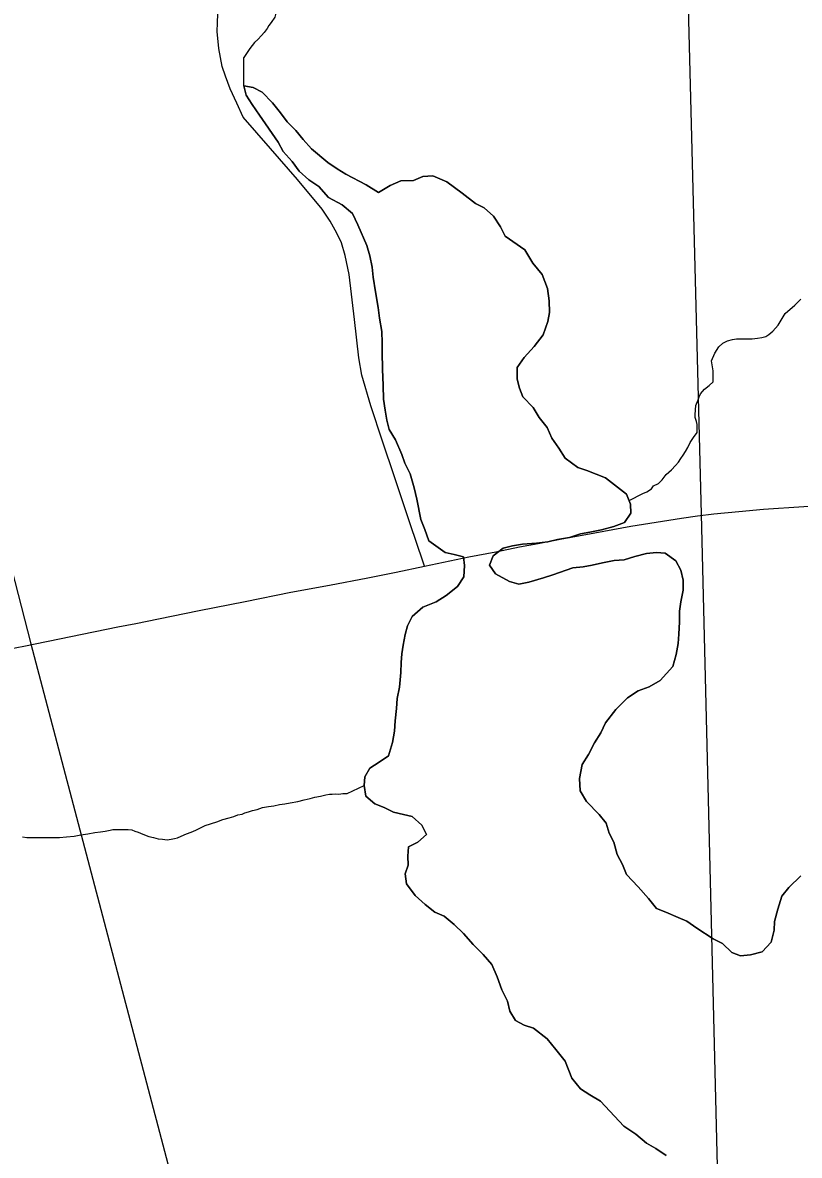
# Model space of a CAD drawing. Extents: x 103424 to 290657, y 38711 to 110967.
# Drawn here: x 214252.7536 to 214253.0051, y 40212.4043 to 40212.7709 of the extents above; entities that cross this region are included whole.
import ezdxf

# ---------------------------------------------------------------- set-up
doc = ezdxf.new("R2010")
doc.units = 0
for name, color, linetype in [('GM_X_Corporation', 7, 'Continuous'), ('GM_X_County_Road', 7, 'Continuous'), ('GM_X_Major_Lake', 7, 'Continuous'), ('GM_X_Major_River', 7, 'Continuous'), ('GM_X_Minor_River', 7, 'Continuous'), ('GM_X_Rail_Line', 7, 'Continuous'), ('GM_X_US_Route', 7, 'Continuous')]:
    doc.layers.add(name, color=color, linetype=linetype)

msp = doc.modelspace()

# ---------------------------------------------------------------- linework, layer by layer
at = {"layer": 'GM_X_Corporation'}
msp.add_lwpolyline([(214253.15258, 40211.45724), (214253.15258, 40213.88997), (214252.94541, 40213.88639), (214252.95222, 40213.57472), (214252.96155, 40213.13364), (214252.96567, 40212.91067), (214252.97335, 40212.61181), (214252.99959, 40211.54278), (214253.0008, 40211.46375), (214253.00114, 40211.45371), (214253.14655, 40211.4569)], close=True, dxfattribs=at)
msp.add_lwpolyline([(214250.60357, 40213.81454), (214251.4935, 40213.84402), (214251.49479, 40213.84407), (214251.89403, 40213.85729), (214251.9103, 40213.85774), (214252.15851, 40213.8645), (214252.94541, 40213.88639), (214252.95222, 40213.57472), (214252.96155, 40213.13364), (214252.96567, 40212.91067), (214252.97335, 40212.61181), (214252.99959, 40211.54278), (214253.0008, 40211.46375), (214253.00114, 40211.45371), (214252.97354, 40211.45307), (214252.53682, 40211.44633), (214252.33111, 40211.44048), (214251.82719, 40211.42752), (214251.79815, 40211.42687), (214251.40069, 40211.41803)], dxfattribs=at)
at = {"layer": 'GM_X_County_Road'}
msp.add_lwpolyline([(214252.88375, 40212.595), (214252.88322, 40212.59666), (214252.87923, 40212.60843), (214252.87662, 40212.6162), (214252.87402, 40212.62398), (214252.87017, 40212.63544), (214252.86633, 40212.6469), (214252.86351, 40212.65684), (214252.86245, 40212.66245), (214252.86104, 40212.67482), (214252.85938, 40212.68945), (214252.85804, 40212.69552), (214252.85685, 40212.69964), (214252.8554, 40212.70285), (214252.85325, 40212.70666), (214252.85064, 40212.71061), (214252.84267, 40212.72016), (214252.83386, 40212.73024), (214252.82506, 40212.74032), (214252.823, 40212.74484), (214252.82081, 40212.74946), (214252.81937, 40212.75362), (214252.81827, 40212.75676), (214252.81716, 40212.76252), (214252.81665, 40212.76804), (214252.81669, 40212.7709), (214252.8169, 40212.77658)], dxfattribs=at)
at = {"layer": 'GM_X_Major_Lake'}
for points in [[(214252.82529, 40212.75052), (214252.82603, 40212.74747), (214252.82791, 40212.74443), (214252.83035, 40212.741), (214252.83222, 40212.73814), (214252.83448, 40212.73509), (214252.83636, 40212.73223), (214252.83804, 40212.72918), (214252.84086, 40212.72594), (214252.84312, 40212.72289), (214252.84632, 40212.72003), (214252.84953, 40212.71792), (214252.85272, 40212.7143), (214252.85707, 40212.712), (214252.86046, 40212.70913), (214252.86214, 40212.70552), (214252.86513, 40212.69886), (214252.86606, 40212.69543), (214252.86679, 40212.69182), (214252.86715, 40212.68859), (214252.86788, 40212.68384), (214252.8688, 40212.67871), (214252.86915, 40212.67529), (214252.86989, 40212.67092), (214252.87005, 40212.66731), (214252.87003, 40212.66427), (214252.87019, 40212.65877), (214252.87035, 40212.65345), (214252.87051, 40212.64908), (214252.87106, 40212.64547), (214252.87161, 40212.64224), (214252.87235, 40212.6392), (214252.87441, 40212.63596), (214252.87646, 40212.6312), (214252.87739, 40212.62835), (214252.87908, 40212.62492), (214252.88038, 40212.62036), (214252.8813, 40212.61675), (214252.88259, 40212.6101), (214252.88389, 40212.60686), (214252.8852, 40212.60325), (214252.89048, 40212.59942), (214252.89331, 40212.59884), (214252.89634, 40212.59806), (214252.8967, 40212.59521), (214252.89649, 40212.59161), (214252.89439, 40212.58839), (214252.89077, 40212.58556), (214252.88754, 40212.58349), (214252.88317, 40212.5818), (214252.87975, 40212.57878), (214252.87821, 40212.57575), (214252.87744, 40212.57291), (214252.87685, 40212.56949), (214252.87645, 40212.56665), (214252.87625, 40212.5638), (214252.87604, 40212.56057)], [(214252.92723, 40212.63322), (214252.92498, 40212.63646), (214252.92348, 40212.63989), (214252.92085, 40212.64313), (214252.91898, 40212.64636), (214252.91559, 40212.6498), (214252.91447, 40212.65265), (214252.91373, 40212.65551), (214252.91375, 40212.6593), (214252.91604, 40212.66252), (214252.91928, 40212.66611), (214252.92215, 40212.66989), (214252.92369, 40212.67425), (214252.92428, 40212.6771), (214252.92411, 40212.68089), (214252.92356, 40212.68488), (214252.92189, 40212.68945), (214252.91888, 40212.69307), (214252.91625, 40212.69745), (214252.90984, 40212.70185), (214252.90835, 40212.7049), (214252.90609, 40212.70833), (214252.90308, 40212.711), (214252.90025, 40212.71235), (214252.89591, 40212.71579), (214252.89101, 40212.71942), (214252.88648, 40212.72134), (214252.88326, 40212.72117), (214252.88022, 40212.71985), (214252.87605, 40212.71969), (214252.87263, 40212.71818), (214252.86883, 40212.71592), (214252.86487, 40212.71841), (214252.85826, 40212.72187), (214252.85543, 40212.72359), (214252.85241, 40212.72569), (214252.84714, 40212.73009), (214252.84451, 40212.73314), (214252.84206, 40212.736), (214252.83924, 40212.73886), (214252.83717, 40212.74172), (214252.83454, 40212.74496), (214252.83115, 40212.7484), (214252.82832, 40212.74993), (214252.82529, 40212.75052)], [(214252.96168, 40212.59925), (214252.95884, 40212.59945), (214252.95562, 40212.59909), (214252.95183, 40212.59816), (214252.94841, 40212.59704), (214252.94519, 40212.59686), (214252.9414, 40212.59612), (214252.93799, 40212.59538), (214252.93514, 40212.59483), (214252.93173, 40212.59446), (214252.92528, 40212.59222), (214252.92224, 40212.59128), (214252.9175, 40212.58979), (214252.91428, 40212.58924), (214252.91125, 40212.59001), (214252.90672, 40212.5925), (214252.90485, 40212.59536), (214252.906, 40212.59839), (214252.90923, 40212.60085), (214252.91227, 40212.60159), (214252.91549, 40212.60214), (214252.92004, 40212.6025), (214252.92364, 40212.60286), (214252.92686, 40212.6036), (214252.93065, 40212.60434), (214252.93426, 40212.60546), (214252.93729, 40212.60602), (214252.94108, 40212.60676), (214252.94507, 40212.60788), (214252.94849, 40212.60919), (214252.95059, 40212.61221), (214252.95041, 40212.61506), (214252.94911, 40212.6183), (214252.94628, 40212.62059), (214252.94232, 40212.62365), (214252.93628, 40212.62596), (214252.93344, 40212.62692), (214252.92929, 40212.62998), (214252.92723, 40212.63322)], [(214253.00556, 40212.49478), (214253.00175, 40212.491), (214252.99946, 40212.48817), (214252.99811, 40212.484), (214252.99713, 40212.48001), (214252.99693, 40212.47717), (214252.99596, 40212.47337), (214252.9931, 40212.47016), (214252.98931, 40212.46923), (214252.98608, 40212.46887), (214252.98325, 40212.47002), (214252.98024, 40212.47289), (214252.97722, 40212.47442), (214252.97194, 40212.47787), (214252.96873, 40212.48016), (214252.9659, 40212.48131), (214252.96193, 40212.48304), (214252.95891, 40212.4842), (214252.95627, 40212.48744), (214252.95289, 40212.49125), (214252.94912, 40212.49526), (214252.94782, 40212.4985), (214252.94613, 40212.50173), (214252.94502, 40212.50573), (214252.94352, 40212.50858), (214252.9426, 40212.51181), (214252.94034, 40212.51467), (214252.9362, 40212.51887), (214252.93414, 40212.5223), (214252.93397, 40212.52629), (214252.93476, 40212.53084), (214252.93686, 40212.53406), (214252.93878, 40212.53785), (214252.94088, 40212.54106), (214252.94241, 40212.54428), (214252.94566, 40212.54863), (214252.94947, 40212.55241), (214252.95289, 40212.55467), (214252.9565, 40212.55598), (214252.96011, 40212.55805), (214252.96411, 40212.56259), (214252.96527, 40212.56638), (214252.96586, 40212.56998), (214252.96607, 40212.57302), (214252.96628, 40212.57701), (214252.9663, 40212.58042), (214252.9667, 40212.58346), (214252.96748, 40212.58725), (214252.9675, 40212.59048), (214252.96676, 40212.59371), (214252.96508, 40212.59676), (214252.96168, 40212.59925)], [(214252.87604, 40212.56057), (214252.87563, 40212.55583), (214252.87485, 40212.55222), (214252.87464, 40212.549), (214252.87424, 40212.54501), (214252.87403, 40212.5416), (214252.87344, 40212.53799), (214252.87209, 40212.53363), (214252.86905, 40212.53156), (214252.86601, 40212.52967), (214252.86447, 40212.52684), (214252.86427, 40212.52399), (214252.86481, 40212.52057), (214252.86764, 40212.51809), (214252.87066, 40212.51693), (214252.87368, 40212.5154), (214252.8769, 40212.51462), (214252.87974, 40212.51404), (214252.88294, 40212.51117), (214252.88443, 40212.50813), (214252.88158, 40212.50567), (214252.87854, 40212.50417), (214252.87833, 40212.50113), (214252.8785, 40212.49828), (214252.87754, 40212.49544), (214252.8779, 40212.49221), (214252.88072, 40212.4884), (214252.88392, 40212.48553), (214252.88712, 40212.48305), (214252.89015, 40212.4817), (214252.89335, 40212.47903), (214252.89636, 40212.47617), (214252.89956, 40212.47254), (214252.90276, 40212.4693), (214252.90558, 40212.46605), (214252.90726, 40212.46206), (214252.90875, 40212.45787), (214252.91062, 40212.45426), (214252.91136, 40212.45103), (214252.91324, 40212.44798), (214252.91607, 40212.44644), (214252.91909, 40212.44548), (214252.92343, 40212.44204), (214252.92625, 40212.43861), (214252.92925, 40212.43479), (214252.93149, 40212.42928), (214252.93431, 40212.42584), (214252.93733, 40212.42393), (214252.94073, 40212.42182), (214252.94826, 40212.41381), (214252.95222, 40212.41113), (214252.95561, 40212.40827), (214252.95863, 40212.40654), (214252.96202, 40212.40425)]]:
    msp.add_lwpolyline(points, dxfattribs=at)
at = {"layer": 'GM_X_Major_River'}
for points in [[(214252.83601, 40212.77574), (214252.83527, 40212.77269), (214252.83414, 40212.77097), (214252.83339, 40212.77002), (214252.83282, 40212.76907), (214252.83188, 40212.76773), (214252.83093, 40212.76677), (214252.8298, 40212.76543), (214252.82867, 40212.76448), (214252.82716, 40212.76257), (214252.82527, 40212.7597)], [(214252.82529, 40212.75052), (214252.82527, 40212.7597)], [(214252.87604, 40212.56057), (214252.87625, 40212.5638), (214252.87645, 40212.56665), (214252.87685, 40212.56949), (214252.87744, 40212.57291), (214252.87821, 40212.57575), (214252.87975, 40212.57878), (214252.88317, 40212.5818), (214252.88754, 40212.58349), (214252.89077, 40212.58556), (214252.89439, 40212.58839), (214252.89649, 40212.59161), (214252.8967, 40212.59521), (214252.89634, 40212.59806), (214252.89331, 40212.59884), (214252.89048, 40212.59942), (214252.8852, 40212.60325), (214252.88389, 40212.60686), (214252.88259, 40212.6101), (214252.8813, 40212.61675), (214252.88038, 40212.62036), (214252.87908, 40212.62492), (214252.87739, 40212.62835), (214252.87646, 40212.6312), (214252.87441, 40212.63596), (214252.87235, 40212.6392), (214252.87161, 40212.64224), (214252.87106, 40212.64547), (214252.87051, 40212.64908), (214252.87035, 40212.65345), (214252.87019, 40212.65877), (214252.87003, 40212.66427), (214252.87005, 40212.66731), (214252.86989, 40212.67092), (214252.86915, 40212.67529), (214252.8688, 40212.67871), (214252.86788, 40212.68384), (214252.86715, 40212.68859), (214252.86679, 40212.69182), (214252.86606, 40212.69543), (214252.86513, 40212.69886), (214252.86214, 40212.70552), (214252.86046, 40212.70913), (214252.85707, 40212.712), (214252.85272, 40212.7143), (214252.84953, 40212.71792), (214252.84632, 40212.72003), (214252.84312, 40212.72289), (214252.84086, 40212.72594), (214252.83804, 40212.72918), (214252.83636, 40212.73223), (214252.83448, 40212.73509), (214252.83222, 40212.73814), (214252.83035, 40212.741), (214252.82791, 40212.74443), (214252.82603, 40212.74747), (214252.82529, 40212.75052)], [(214252.82529, 40212.75052), (214252.82832, 40212.74993), (214252.83115, 40212.7484), (214252.83454, 40212.74496), (214252.83717, 40212.74172), (214252.83924, 40212.73886), (214252.84206, 40212.736), (214252.84451, 40212.73314), (214252.84714, 40212.73009), (214252.85241, 40212.72569), (214252.85543, 40212.72359), (214252.85826, 40212.72187), (214252.86487, 40212.71841), (214252.86883, 40212.71592), (214252.87263, 40212.71818), (214252.87605, 40212.71969), (214252.88022, 40212.71985), (214252.88326, 40212.72117), (214252.88648, 40212.72134), (214252.89101, 40212.71942), (214252.89591, 40212.71579), (214252.90025, 40212.71235), (214252.90308, 40212.711), (214252.90609, 40212.70833), (214252.90835, 40212.7049), (214252.90984, 40212.70185), (214252.91625, 40212.69745), (214252.91888, 40212.69307), (214252.92189, 40212.68945), (214252.92356, 40212.68488), (214252.92411, 40212.68089), (214252.92428, 40212.6771), (214252.92369, 40212.67425), (214252.92215, 40212.66989), (214252.91928, 40212.66611), (214252.91604, 40212.66252), (214252.91375, 40212.6593), (214252.91373, 40212.65551), (214252.91447, 40212.65265), (214252.91559, 40212.6498), (214252.91898, 40212.64636), (214252.92085, 40212.64313), (214252.92348, 40212.63989), (214252.92498, 40212.63646), (214252.92723, 40212.63322)], [(214252.92723, 40212.63322), (214252.92929, 40212.62998), (214252.93344, 40212.62692), (214252.93628, 40212.62596), (214252.94232, 40212.62365), (214252.94628, 40212.62059), (214252.94911, 40212.6183), (214252.95041, 40212.61506), (214252.95059, 40212.61221), (214252.94849, 40212.60919), (214252.94507, 40212.60788), (214252.94108, 40212.60676), (214252.93729, 40212.60602), (214252.93426, 40212.60546), (214252.93065, 40212.60434), (214252.92686, 40212.6036), (214252.92364, 40212.60286), (214252.92004, 40212.6025), (214252.91549, 40212.60214), (214252.91227, 40212.60159), (214252.90923, 40212.60085), (214252.906, 40212.59839), (214252.90485, 40212.59536), (214252.90672, 40212.5925), (214252.91125, 40212.59001), (214252.91428, 40212.58924), (214252.9175, 40212.58979), (214252.92224, 40212.59128), (214252.92528, 40212.59222), (214252.93173, 40212.59446), (214252.93514, 40212.59483), (214252.93799, 40212.59538), (214252.9414, 40212.59612), (214252.94519, 40212.59686), (214252.94841, 40212.59704), (214252.95183, 40212.59816), (214252.95562, 40212.59909), (214252.95884, 40212.59945), (214252.96168, 40212.59925)], [(214252.96168, 40212.59925), (214252.96508, 40212.59676), (214252.96676, 40212.59371), (214252.9675, 40212.59048), (214252.96748, 40212.58725), (214252.9667, 40212.58346), (214252.9663, 40212.58042), (214252.96628, 40212.57701), (214252.96607, 40212.57302), (214252.96586, 40212.56998), (214252.96527, 40212.56638), (214252.96411, 40212.56259), (214252.96011, 40212.55805), (214252.9565, 40212.55598), (214252.95289, 40212.55467), (214252.94947, 40212.55241), (214252.94566, 40212.54863), (214252.94241, 40212.54428), (214252.94088, 40212.54106), (214252.93878, 40212.53785), (214252.93686, 40212.53406), (214252.93476, 40212.53084), (214252.93397, 40212.52629), (214252.93414, 40212.5223), (214252.9362, 40212.51887), (214252.94034, 40212.51467), (214252.9426, 40212.51181), (214252.94352, 40212.50858), (214252.94502, 40212.50573), (214252.94613, 40212.50173), (214252.94782, 40212.4985), (214252.94912, 40212.49526), (214252.95289, 40212.49125), (214252.95627, 40212.48744), (214252.95891, 40212.4842), (214252.96193, 40212.48304), (214252.9659, 40212.48131), (214252.96873, 40212.48016), (214252.97194, 40212.47787), (214252.97722, 40212.47442), (214252.98024, 40212.47289), (214252.98325, 40212.47002), (214252.98608, 40212.46887), (214252.98931, 40212.46923), (214252.9931, 40212.47016), (214252.99596, 40212.47337), (214252.99693, 40212.47717), (214252.99713, 40212.48001), (214252.99811, 40212.484), (214252.99946, 40212.48817), (214253.00175, 40212.491), (214253.00556, 40212.49478)], [(214252.96202, 40212.40425), (214252.95863, 40212.40654), (214252.95561, 40212.40827), (214252.95222, 40212.41113), (214252.94826, 40212.41381), (214252.94073, 40212.42182), (214252.93733, 40212.42393), (214252.93431, 40212.42584), (214252.93149, 40212.42928), (214252.92925, 40212.43479), (214252.92625, 40212.43861), (214252.92343, 40212.44204), (214252.91909, 40212.44548), (214252.91607, 40212.44644), (214252.91324, 40212.44798), (214252.91136, 40212.45103), (214252.91062, 40212.45426), (214252.90875, 40212.45787), (214252.90726, 40212.46206), (214252.90558, 40212.46605), (214252.90276, 40212.4693), (214252.89956, 40212.47254), (214252.89636, 40212.47617), (214252.89335, 40212.47903), (214252.89015, 40212.4817), (214252.88712, 40212.48305), (214252.88392, 40212.48553), (214252.88072, 40212.4884), (214252.8779, 40212.49221), (214252.87754, 40212.49544), (214252.8785, 40212.49828), (214252.87833, 40212.50113), (214252.87854, 40212.50417), (214252.88158, 40212.50567), (214252.88443, 40212.50813), (214252.88294, 40212.51117), (214252.87974, 40212.51404), (214252.8769, 40212.51462), (214252.87368, 40212.5154), (214252.87066, 40212.51693), (214252.86764, 40212.51809), (214252.86481, 40212.52057), (214252.86427, 40212.52399), (214252.86447, 40212.52684), (214252.86601, 40212.52967), (214252.86905, 40212.53156), (214252.87209, 40212.53363), (214252.87344, 40212.53799), (214252.87403, 40212.5416), (214252.87424, 40212.54501), (214252.87464, 40212.549), (214252.87485, 40212.55222), (214252.87563, 40212.55583), (214252.87604, 40212.56057)]]:
    msp.add_lwpolyline(points, dxfattribs=at)
at = {"layer": 'GM_X_Minor_River'}
for points in [[(214252.95005, 40212.61623), (214252.95446, 40212.61855), (214252.95578, 40212.61913), (214252.9573, 40212.62009), (214252.95786, 40212.62104), (214252.95957, 40212.62181), (214252.9607, 40212.62296), (214252.96202, 40212.62468), (214252.96372, 40212.62621), (214252.96505, 40212.62755), (214252.96599, 40212.6287), (214252.96674, 40212.62984), (214252.9675, 40212.63099), (214252.96825, 40212.63213), (214252.969, 40212.63347), (214252.96975, 40212.635), (214252.97088, 40212.63671), (214252.97202, 40212.63824), (214252.97201, 40212.63957), (214252.972, 40212.64091), (214252.9718, 40212.64186), (214252.97142, 40212.64319), (214252.97141, 40212.64414), (214252.97158, 40212.64699), (214252.97233, 40212.6489), (214252.97271, 40212.64985), (214252.97308, 40212.65081), (214252.9744, 40212.65234), (214252.97592, 40212.65349), (214252.97724, 40212.65464), (214252.97723, 40212.65616), (214252.97722, 40212.65825), (214252.97702, 40212.65958), (214252.97663, 40212.66148), (214252.97775, 40212.66396), (214252.97907, 40212.66606), (214252.98039, 40212.66721), (214252.98191, 40212.66798), (214252.98343, 40212.66837), (214252.98476, 40212.66857), (214252.98666, 40212.66858), (214252.98818, 40212.66858), (214252.98989, 40212.66859), (214252.9916, 40212.66879), (214252.99293, 40212.66899), (214252.99426, 40212.66937), (214252.9952, 40212.66995), (214252.99653, 40212.6711), (214252.99823, 40212.67301), (214253.00049, 40212.67683), (214253.0037, 40212.67951), (214253.00559, 40212.68142)], [(214252.78992, 40212.50926), (214252.79106, 40212.50888), (214252.79258, 40212.50832), (214252.79449, 40212.50757), (214252.79601, 40212.50719), (214252.79754, 40212.50682), (214252.79887, 40212.50664), (214252.80039, 40212.50645), (214252.80172, 40212.50665), (214252.80286, 40212.50685), (214252.80381, 40212.50704), (214252.80495, 40212.50762), (214252.80665, 40212.50839), (214252.80817, 40212.50897), (214252.80969, 40212.50955), (214252.8112, 40212.51031), (214252.81272, 40212.51108), (214252.81651, 40212.51224), (214252.81841, 40212.51301), (214252.8205, 40212.5136), (214252.82202, 40212.51398), (214252.82334, 40212.51456), (214252.82467, 40212.51476), (214252.82562, 40212.51514), (214252.82676, 40212.51553), (214252.82809, 40212.51592), (214252.82961, 40212.5163), (214252.83131, 40212.51689), (214252.83321, 40212.51727), (214252.83492, 40212.51747), (214252.83682, 40212.51786), (214252.83853, 40212.51806), (214252.84024, 40212.51845), (214252.84271, 40212.51884), (214252.8448, 40212.51942), (214252.8467, 40212.51982), (214252.84821, 40212.5202), (214252.85011, 40212.52059), (214252.85182, 40212.52098), (214252.85296, 40212.52118), (214252.85391, 40212.52118), (214252.85486, 40212.52138), (214252.856, 40212.52119), (214252.85733, 40212.52139), (214252.85866, 40212.5214), (214252.86427, 40212.52399)], [(214252.75362, 40212.50737), (214252.75495, 40212.50718), (214252.75685, 40212.50719), (214252.7597, 40212.50721), (214252.76179, 40212.50722), (214252.7637, 40212.50723), (214252.7656, 40212.50723), (214252.76788, 40212.50744), (214252.77035, 40212.50764), (214252.77244, 40212.50803), (214252.77471, 40212.50842), (214252.77699, 40212.50881), (214252.77889, 40212.50901), (214252.78041, 40212.50921), (214252.78193, 40212.5096), (214252.78288, 40212.50979), (214252.78402, 40212.5098), (214252.78497, 40212.5098), (214252.7863, 40212.50981), (214252.78782, 40212.50982), (214252.78896, 40212.50963), (214252.78992, 40212.50926)]]:
    msp.add_lwpolyline(points, dxfattribs=at)
at = {"layer": 'GM_X_Rail_Line'}
msp.add_lwpolyline([(214252.39074, 40213.30174), (214252.39942, 40213.27836), (214252.51969, 40212.9596), (214252.54131, 40212.91807), (214252.56007, 40212.88734), (214252.58112, 40212.86003), (214252.60557, 40212.83614), (214252.63629, 40212.80769), (214252.69031, 40212.74795), (214252.70851, 40212.7269), (214252.71761, 40212.70984), (214252.72728, 40212.68253), (214252.75629, 40212.56988), (214252.85184, 40212.20747), (214252.87117, 40212.13294), (214252.88369, 40212.07889), (214252.89335, 40212.05784), (214252.90643, 40212.04248), (214252.92122, 40212.02711)], dxfattribs=at)
at = {"layer": 'GM_X_US_Route'}
for points in [[(214252.97214, 40212.61134), (214252.97742, 40212.61192), (214252.98549, 40212.61267), (214252.99356, 40212.61343), (214253.00657, 40212.61433), (214253.01567, 40212.61471), (214253.02477, 40212.61509), (214253.03615, 40212.61529), (214253.0416, 40212.61538)], [(214252.79031, 40212.57651), (214252.79763, 40212.57799), (214252.81083, 40212.58066), (214252.82567, 40212.58361), (214252.84052, 40212.58657), (214252.85298, 40212.58891), (214252.86544, 40212.59125), (214252.87459, 40212.59312), (214252.88375, 40212.595), (214252.89809, 40212.59799), (214252.90684, 40212.59969), (214252.91453, 40212.60124), (214252.9206, 40212.6024), (214252.92827, 40212.60382), (214252.93595, 40212.60524), (214252.95059, 40212.60801), (214252.9588, 40212.6093), (214252.967, 40212.61059), (214252.97214, 40212.61134)], [(214252.5695, 40212.53139), (214252.57477, 40212.5325), (214252.58997, 40212.53572), (214252.60517, 40212.53895), (214252.61812, 40212.5417), (214252.63108, 40212.54444), (214252.64631, 40212.5475), (214252.65395, 40212.54904), (214252.6616, 40212.55058), (214252.67543, 40212.55345), (214252.69066, 40212.55654), (214252.7056, 40212.55956), (214252.72054, 40212.56259), (214252.73579, 40212.56559), (214252.74489, 40212.56738), (214252.75399, 40212.56917), (214252.76922, 40212.57225), (214252.78444, 40212.57533), (214252.79031, 40212.57651)]]:
    msp.add_lwpolyline(points, dxfattribs=at)

doc.saveas('drawing.dxf')
